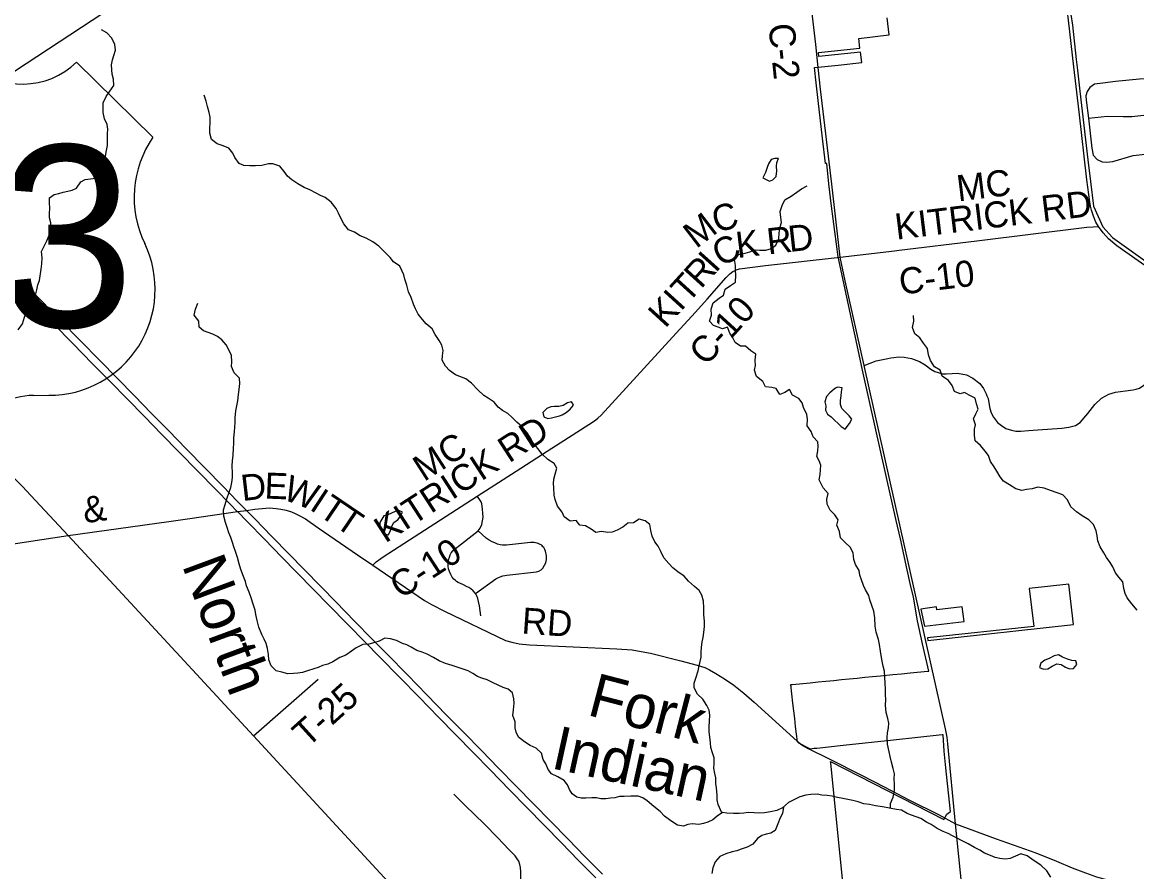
# Model space of a CAD drawing. Extents: x 114604 to 551442, y 316898 to 567001.
# Drawn here: x 145158 to 157965, y 448649 to 458413 of the extents above; entities that cross this region are included whole.
import ezdxf

# ---------------------------------------------------------------- set-up
doc = ezdxf.new("R2010")
doc.units = 0
for name, color, linetype in [('GE_P_Alignment_1000_Cardinal_Points', 7, 'Continuous'), ('GE_P_Alignment_1000_Stations', 7, 'Continuous'), ('GE_P_Alignment_100_Cardinal_Points', 7, 'Continuous'), ('GE_P_Alignment_100_Stations', 7, 'Continuous'), ('GE_P_Alignment_500_Bearings', 7, 'Continuous'), ('GE_P_Alignment_500_Cardinal_Points', 7, 'Continuous'), ('MT_X_Edge_Line', 7, 'Continuous'), ('PM_P_Cells', 7, 'Continuous'), ('PM_P_CL_Double_Solid', 7, 'Continuous'), ('PM_P_Crosswalk', 7, 'Continuous'), ('PM_P_Stop_Line', 7, 'Continuous')]:
    doc.layers.add(name, color=color, linetype=linetype)

msp = doc.modelspace()

# ---------------------------------------------------------------- linework, layer by layer
at = {"layer": 'GE_P_Alignment_1000_Cardinal_Points'}
msp.add_line((147817, 450211), (148557, 450864), dxfattribs=at)
for points in [[(158371, 457770), (157996, 457760), (157722, 457732), (157576, 457712), (157480, 457701), (157424, 457664), (157396, 457619), (157381, 457569), (157383, 457519), (157410, 457309), (157449, 456964), (157466, 456886), (157509, 456835), (157567, 456809), (157622, 456803), (157692, 456813), (157925, 456881), (158130, 456906)], [(157410, 457309), (157629, 457334), (157810, 457328), (157910, 457329), (158045, 457347)], [(150396, 452569), (150408, 452582), (150419, 452598), (150438, 452640), (150448, 452681), (150453, 452724), (150451, 452767), (150447, 452821), (150440, 452876), (150430, 452901), (150416, 452923), (150386, 452966)], [(150428, 451590), (150411, 451706), (150402, 451757), (150394, 451790), (150380, 451821), (150365, 451849), (150340, 451877), (150311, 451902), (150288, 451915), (150271, 451924), (150219, 451949), (150166, 451974), (150149, 451985), (150135, 451996), (150119, 452012), (150099, 452036), (150082, 452067), (150067, 452101), (150058, 452132), (150053, 452161), (150054, 452205), (150057, 452234), (150066, 452264), (150076, 452292), (150086, 452313), (150109, 452340), (150132, 452361), (150170, 452391), (150363, 452540), (150396, 452569)], [(150365, 451849), (150601, 452015), (150630, 452031), (150650, 452039), (150682, 452050), (150725, 452058), (151068, 452098), (151095, 452105), (151121, 452119), (151141, 452139), (151160, 452171), (151174, 452201), (151181, 452237), (151181, 452281), (151171, 452335), (151162, 452354), (151150, 452374), (151142, 452385), (151127, 452401), (151110, 452411), (151087, 452423), (151074, 452426), (151057, 452431), (151039, 452434), (151000, 452434), (150722, 452401), (150702, 452402), (150676, 452403), (150648, 452408), (150621, 452416), (150587, 452428), (150559, 452440), (150523, 452460), (150488, 452485), (150396, 452569)], [(150245, 449416), (150245, 449416), (150117, 449541)], [(150893, 448521), (150889, 448602), (150889, 448649), (150884, 448699), (150876, 448732), (150863, 448769), (150846, 448798), (150822, 448830), (150751, 448904), (150624, 449037), (150468, 449197), (150245, 449416)]]:
    msp.add_lwpolyline(points, dxfattribs=at)
at = {"layer": 'GE_P_Alignment_1000_Stations'}
for points in [[(145066, 455409), (145291, 455179), (145518, 454947), (145741, 454721), (145967, 454488), (146168, 454283), (146364, 454083), (146562, 453882), (146760, 453678), (146958, 453476), (147180, 453250), (147378, 453046), (147550, 452871), (147625, 452795)], [(145146, 455447), (145370, 455218), (145596, 454986), (145822, 454755), (146049, 454525), (146248, 454321), (146446, 454119), (146643, 453917), (146841, 453715), (147041, 453510), (147265, 453282), (147462, 453080), (147632, 452906), (147693, 452843), (147735, 452802)], [(147625, 452795), (147632, 452788), (147745, 452671), (147941, 452470), (148142, 452265), (148310, 452094), (148507, 451891), (148677, 451718), (148900, 451490), (149096, 451290), (149269, 451113), (149494, 450884), (149719, 450654), (149943, 450424), (150141, 450221), (150340, 450018), (150535, 449819), (150761, 449587), (150958, 449386), (151156, 449184), (151353, 448982), (151551, 448779), (151748, 448579)], [(147735, 452802), (147829, 452705), (148027, 452502), (148225, 452300), (148395, 452126), (148592, 451924), (148763, 451750), (148981, 451526), (149176, 451327), (149350, 451149), (149584, 450912), (149808, 450681), (150034, 450450), (150231, 450248), (150434, 450042), (150631, 449841), (150834, 449633), (151032, 449431), (151231, 449226), (151431, 449022), (151627, 448821), (151825, 448620)]]:
    msp.add_lwpolyline(points, dxfattribs=at)
at = {"layer": 'GE_P_Alignment_100_Cardinal_Points'}
for points in [[(157958, 454197), (157996, 454208), (158045, 454243), (158104, 454296), (158143, 454361), (158164, 454428), (158158, 454547), (158146, 454636), (158149, 454693), (158157, 454749), (158182, 454827), (158217, 454888), (158264, 454938), (158312, 454985), (158373, 455015)], [(154834, 454469), (154970, 454522), (155103, 454548), (155138, 454554)], [(155138, 454554), (155172, 454561), (155231, 454566), (155293, 454562), (155376, 454547), (155470, 454513), (155535, 454476), (155598, 454426), (155645, 454399), (155683, 454386), (155732, 454373), (155774, 454371), (155842, 454377), (155903, 454380), (155949, 454372), (156007, 454359), (156083, 454321), (156160, 454261), (156204, 454202), (156234, 454144), (156244, 454118)], [(156244, 454118), (156256, 454087), (156268, 454017), (156276, 453973), (156291, 453924), (156317, 453873), (156366, 453814), (156409, 453777), (156462, 453744), (156524, 453724), (156576, 453714), (156633, 453712), (156720, 453722), (156827, 453730), (157103, 453749), (157186, 453758), (157262, 453779), (157313, 453812), (157403, 453915), (157482, 454021), (157558, 454094), (157646, 454139), (157722, 454163), (157835, 454177), (157925, 454187), (157958, 454197)]]:
    msp.add_lwpolyline(points, dxfattribs=at)
at = {"layer": 'GE_P_Alignment_100_Stations'}
for points in [[(154666, 447766), (154449, 449897), (154447, 449915), (155750, 449249), (155781, 449311), (155823, 449340), (155772, 449844), (155753, 450036), (155740, 450222), (155730, 450221), (155169, 450161), (154593, 450101), (154288, 450067), (154256, 450064), (154216, 450059), (154081, 450128), (154065, 450142), (154058, 450203), (154055, 450231), (154045, 450320), (154035, 450409), (154024, 450499), (154014, 450588), (153990, 450800), (154004, 450801), (154214, 450822), (154303, 450831), (154393, 450840), (154483, 450848), (154572, 450857), (154662, 450866), (154751, 450875), (154841, 450884), (154930, 450893), (155020, 450901), (155162, 450915), (155261, 450925), (155361, 450935), (155566, 450955), (155576, 450956), (155504, 451268), (155447, 451532), (155398, 451804), (155363, 451962), (155328, 452121), (155250, 452475), (155202, 452687), (155089, 453181), (154823, 454381), (154532, 455716), (154459, 456300), (154428, 456555), (154402, 456791), (154387, 456790), (154354, 457080), (154305, 457514), (154282, 457715), (154262, 457892), (154302, 457895), (154341, 457899), (154343, 457899), (154533, 457921), (154804, 457952), (154789, 458070), (154313, 458019), (154308, 458067), (154784, 458114), (154771, 458226), (155116, 458267), (155119, 458267), (155096, 458464)], [(157209, 458502), (157225, 458381), (157225, 458379), (157268, 457986), (157283, 457863), (157312, 457620), (157403, 456830), (157432, 456584), (157467, 456298), (157575, 456062), (157686, 455940), (158367, 455454)]]:
    msp.add_lwpolyline(points, dxfattribs=at)
for points in [[(156729, 451903), (156781, 451468), (155559, 451336), (155565, 451306), (157240, 451489), (157183, 451954)], [(155980, 451524), (155957, 451694), (155668, 451661), (155663, 451692), (155484, 451668), (155527, 451472)]]:
    msp.add_lwpolyline(points, close=True, dxfattribs=at)
at = {"layer": 'GE_P_Alignment_500_Bearings'}
for p, q in [((154558, 455714), (155182, 455787)), ((145686, 452514), (146843, 452675))]:
    msp.add_line(p, q, dxfattribs=at)
for points in [[(145686, 452514), (145258, 452975), (145161, 453078), (145068, 453169), (144979, 453251), (144914, 453307), (144773, 453428), (144582, 453592), (143775, 454281), (143269, 454714), (142480, 455390), (141948, 455846), (141534, 456201), (140382, 457191), (139872, 457623), (139405, 458027), (139165, 458236), (137071, 460040), (134131, 462554), (129506, 466499), (128306, 467517), (126709, 468881)], [(158368, 455398), (157738, 455843), (157641, 455925), (157578, 455993), (157524, 456065), (157493, 456117), (157467, 456183), (157445, 456252), (157433, 456301), (157424, 456349), (157392, 456603), (157302, 457384), (157242, 457899), (157182, 458436), (157136, 458838), (156987, 460055), (156984, 460076)], [(154304, 457892), (154278, 458157), (154114, 459562)], [(144947, 457772), (146217, 458604)], [(155882, 449201), (155795, 450118), (155785, 450197), (155769, 450293), (154834, 454469), (154615, 455441), (154558, 455714), (154460, 456552), (154329, 457643), (154304, 457892)], [(155182, 455787), (155234, 455793), (156129, 455901), (157390, 456057), (157464, 456062), (157524, 456065)], [(153349, 455561), (153362, 455568), (153399, 455579), (153698, 455618), (154558, 455714)], [(152629, 454792), (152893, 455082), (153028, 455231), (153248, 455480), (153288, 455522), (153323, 455548), (153349, 455561)], [(150832, 453253), (151243, 453518), (151669, 453788), (151710, 453815), (151748, 453842), (151772, 453861), (151812, 453896), (152629, 454792)], [(149187, 452173), (149226, 452211), (149306, 452267), (149543, 452420), (150386, 452966), (150832, 453253)], [(146843, 452675), (147085, 452709), (147632, 452788), (147735, 452802), (147830, 452816), (147916, 452826), (148000, 452830), (148076, 452825), (148130, 452818), (148192, 452804), (148252, 452784), (148294, 452767), (148333, 452749), (148412, 452704), (148560, 452602), (149012, 452293)], [(141902, 449196), (141746, 449428), (141342, 450031), (141089, 450411), (140886, 450733), (140854, 450791), (140832, 450838), (140820, 450885), (140819, 450926), (140826, 450962), (140846, 450998), (140894, 451044), (141104, 451178), (141825, 451637), (141918, 451696), (142057, 451782), (142111, 451813), (142494, 451989), (142550, 452014), (142635, 452044), (142710, 452061), (142808, 452078), (145686, 452514)], [(152682, 444038), (152590, 444198), (152290, 444732), (152160, 444947), (151960, 445252), (151603, 445777), (151385, 446100), (151150, 446450), (150790, 446979), (150737, 447050), (150662, 447128), (150590, 447216), (149883, 447972), (149635, 448238), (147817, 450211), (146643, 451480), (145686, 452514)], [(149012, 452293), (149187, 452173), (149782, 451766), (149862, 451720), (150012, 451644), (150710, 451307), (150782, 451286), (150870, 451269), (150988, 451258), (151992, 451210), (152168, 451198), (152270, 451182), (152376, 451160), (152725, 451073), (152914, 451025), (153002, 450996), (153054, 450971), (153130, 450929), (153229, 450866), (153336, 450792), (153449, 450702), (153567, 450597), (154062, 450150), (154118, 450108), (154189, 450066), (154431, 449946), (154802, 449760), (155063, 449626), (155355, 449470), (155685, 449306), (155882, 449201)], [(156020, 447852), (156017, 447884), (155882, 449201)], [(155882, 449201), (156350, 449029), (156806, 448866), (157041, 448769), (157223, 448695), (157376, 448635), (157501, 448590), (157644, 448551), (157791, 448517), (157976, 448492), (158280, 448463), (158335, 448457)]]:
    msp.add_lwpolyline(points, dxfattribs=at)
at = {"layer": 'GE_P_Alignment_500_Cardinal_Points'}
for p, q in [((146659, 457092), (145782, 457956)), ((145288, 454123), (145462, 454125))]:
    msp.add_line(p, q, dxfattribs=at)
for centre, radius, start, end in [((145169, 458573), 870, 225.9847, 314.8387), ((147662, 456400), 1218, 145.4108, 205.8646), ((145467, 455343), 1218, 269.7735, 25.5798), ((145294, 453253), 870, 90.4117, 143.5418)]:
    msp.add_arc(centre, radius, start, end, dxfattribs=at)
at = {"layer": 'MT_X_Edge_Line'}
for points in [[(153828, 456847), (153806, 456848), (153764, 456834), (153732, 456786), (153719, 456742), (153697, 456687), (153670, 456624)], [(153670, 456624), (153745, 456585), (153785, 456602), (153823, 456642), (153829, 456706), (153825, 456756), (153830, 456802), (153850, 456847), (153828, 456847)], [(154503, 454206), (154486, 454197), (154440, 454155), (154400, 454113), (154380, 454051), (154394, 454003), (154389, 453954), (154413, 453908), (154453, 453876), (154491, 453839), (154532, 453803), (154570, 453765), (154614, 453737)], [(154614, 453737), (154664, 453801), (154692, 453850), (154660, 453888), (154621, 453927), (154575, 453973), (154559, 454019), (154560, 454067), (154570, 454118), (154574, 454166), (154578, 454210), (154528, 454218), (154503, 454206)], [(151476, 454038), (151469, 454052), (151423, 454038), (151373, 454008), (151325, 453997), (151273, 453995), (151231, 453991), (151185, 453973), (151141, 453926)], [(151141, 453926), (151151, 453878), (151197, 453858), (151241, 453867), (151287, 453877), (151331, 453889), (151361, 453901), (151407, 453928), (151453, 453966), (151491, 454012), (151476, 454038)], [(149314, 452738), (149266, 452664), (149268, 452622), (149289, 452578), (149317, 452532), (149365, 452520), (149389, 452570), (149403, 452612), (149428, 452663), (149445, 452674)], [(149445, 452674), (149474, 452695), (149506, 452737), (149526, 452781), (149486, 452803), (149442, 452789), (149400, 452771), (149358, 452752), (149314, 452738)], [(156863, 451048), (156847, 450996), (156893, 450978), (156943, 450982), (156993, 451010), (157047, 451039), (157095, 451031), (157148, 451001), (157194, 450983), (157238, 450986), (157256, 451007)], [(157256, 451007), (157276, 451030), (157265, 451074), (157219, 451078), (157171, 451091), (157113, 451115), (157065, 451141), (157017, 451129), (156957, 451100), (156909, 451080), (156863, 451048)]]:
    msp.add_lwpolyline(points, dxfattribs=at)
at = {"layer": 'PM_P_Cells'}
for points in [[(145110, 454877), (145162, 454948), (145182, 455022), (145203, 455080), (145245, 455133), (145281, 455195), (145309, 455277), (145326, 455338), (145338, 455394), (145356, 455444), (145375, 455576), (145383, 455637), (145386, 455707), (145380, 455777), (145412, 455847), (145441, 455901), (145471, 455974), (145491, 456032), (145486, 456108), (145470, 456166), (145470, 456220), (145476, 456273), (145471, 456343), (145471, 456395), (145523, 456435), (145577, 456445), (145629, 456460), (145681, 456472), (145733, 456482), (145783, 456505), (145831, 456577), (145881, 456605), (145941, 456612), (146005, 456620), (146059, 456650), (146090, 456701), (146102, 456751), (146104, 456807), (146116, 456873), (146125, 456938), (146137, 456996), (146139, 457070), (146138, 457132), (146142, 457186), (146132, 457238), (146103, 457302), (146089, 457374), (146089, 457430), (146088, 457485), (146124, 457559), (146158, 457609), (146209, 457686), (146207, 457758), (146191, 457818), (146186, 457868), (146184, 457924), (146194, 457980), (146212, 458030), (146229, 458093), (146221, 458157), (146188, 458229), (146130, 458293), (146068, 458326)], [(150135, 454362), (150066, 454410), (150020, 454460), (149985, 454528), (149989, 454578), (149995, 454642), (149981, 454702), (149950, 454754), (149904, 454824), (149867, 454888), (149799, 454946), (149759, 454996), (149708, 455058), (149676, 455120), (149655, 455172), (149629, 455250), (149597, 455316), (149576, 455390), (149556, 455460), (149543, 455510), (149521, 455560), (149495, 455610), (149426, 455658), (149386, 455708), (149318, 455777), (149255, 455841), (149185, 455891), (149110, 455933), (149042, 455958), (148976, 456000), (148907, 456026), (148855, 456096), (148825, 456146), (148792, 456220), (148764, 456272), (148707, 456344), (148639, 456399), (148587, 456421), (148536, 456449), (148464, 456485), (148396, 456512), (148323, 456554), (148257, 456602), (148207, 456644), (148168, 456696), (148118, 456757), (148038, 456787), (147986, 456785), (147912, 456766), (147837, 456764), (147773, 456764), (147703, 456767), (147651, 456791), (147602, 456859), (147578, 456909), (147530, 456965), (147466, 456991), (147399, 457016), (147331, 457066), (147312, 457138), (147312, 457194), (147316, 457256), (147319, 457321), (147307, 457377), (147287, 457443), (147270, 457507), (147248, 457575)], [(153074, 455115), (153098, 455187), (153168, 455241), (153217, 455278), (153235, 455346), (153295, 455388), (153355, 455427), (153357, 455505), (153354, 455565), (153354, 455619), (153344, 455687), (153391, 455742), (153467, 455760), (153519, 455776), (153579, 455797), (153635, 455795), (153704, 455795), (153768, 455812), (153818, 455852), (153853, 455924), (153857, 455993), (153866, 456061), (153882, 456113), (153874, 456169), (153868, 456237), (153889, 456307), (153921, 456372), (153993, 456416), (154057, 456459), (154111, 456497), (154177, 456531)], [(147788, 451796), (147765, 451862), (147735, 451934), (147723, 451986), (147700, 452044), (147668, 452124), (147650, 452190), (147631, 452262), (147609, 452328), (147588, 452384), (147574, 452434), (147554, 452492), (147531, 452546), (147513, 452606), (147495, 452663), (147474, 452735), (147472, 452807), (147488, 452871), (147507, 452935), (147537, 453012), (147555, 453064), (147568, 453122), (147574, 453180), (147574, 453230), (147571, 453316), (147573, 453371), (147581, 453439), (147586, 453517), (147590, 453573), (147590, 453635), (147597, 453704), (147601, 453758), (147603, 453814), (147606, 453868), (147614, 453946), (147622, 454006), (147635, 454063), (147643, 454133), (147651, 454191), (147660, 454259), (147656, 454323), (147594, 454385), (147561, 454455), (147565, 454509), (147563, 454581), (147540, 454633), (147500, 454705), (147451, 454761), (147401, 454803), (147349, 454829), (147295, 454847), (147242, 454866), (147190, 454910), (147186, 454976), (147133, 455048), (147149, 455117), (147175, 455185)], [(155137, 449377), (155136, 449435), (155164, 449505), (155183, 449582), (155183, 449652), (155179, 449722), (155180, 449776), (155166, 449834), (155146, 449908), (155131, 449974), (155121, 450028), (155102, 450116), (155098, 450191), (155100, 450247), (155111, 450305), (155115, 450355), (155103, 450411), (155084, 450479), (155078, 450563), (155080, 450630), (155077, 450684), (155077, 450752), (155075, 450812), (155072, 450886), (155068, 450956), (155050, 451012), (155039, 451069), (155027, 451135), (155021, 451185), (155008, 451261), (154996, 451317), (154971, 451401), (154959, 451471), (154956, 451567), (154944, 451645), (154920, 451709), (154899, 451774), (154885, 451824), (154847, 451888), (154826, 451938), (154802, 452006), (154784, 452056), (154775, 452112), (154733, 452182), (154712, 452238), (154706, 452316), (154672, 452380), (154619, 452430), (154561, 452488), (154548, 452560), (154518, 452632), (154534, 452692), (154495, 452750), (154441, 452804), (154406, 452874), (154404, 452930), (154420, 452998), (154363, 453062), (154317, 453154), (154328, 453216), (154332, 453268), (154334, 453323), (154314, 453373), (154289, 453423), (154301, 453487), (154303, 453541), (154300, 453591), (154248, 453649), (154224, 453711), (154177, 453775), (154183, 453851), (154173, 453905), (154134, 453985), (154120, 454037), (154081, 454089), (154011, 454127), (153973, 454191), (153921, 454157), (153863, 454136), (153822, 454204), (153772, 454216), (153700, 454222), (153670, 454284), (153595, 454341), (153573, 454415), (153584, 454466), (153580, 454528), (153588, 454598), (153529, 454636), (153469, 454690), (153411, 454691), (153349, 454731), (153324, 454787), (153288, 454841), (153262, 454907), (153206, 454891), (153155, 454909), (153101, 454928), (153057, 454978), (153080, 455046), (153074, 455115)], [(157968, 451657), (157907, 451729), (157855, 451799), (157830, 451849), (157816, 451905), (157804, 451981), (157759, 452033), (157719, 452085), (157692, 452153), (157660, 452203), (157618, 452259), (157587, 452313), (157545, 452385), (157516, 452453), (157510, 452511), (157498, 452569), (157467, 452639), (157415, 452693), (157339, 452738), (157272, 452786), (157208, 452844), (157169, 452922), (157117, 452982), (157051, 453004), (156972, 453031), (156902, 453059), (156828, 453071), (156762, 453052), (156698, 453042), (156646, 453032), (156574, 453049), (156503, 453097), (156435, 453137), (156394, 453187), (156358, 453253), (156328, 453303), (156283, 453364), (156261, 453433), (156223, 453484), (156168, 453550), (156108, 453600), (156101, 453668), (156099, 453736), (156111, 453787), (156090, 453853), (156114, 453913), (156144, 453965), (156123, 454027), (156109, 454093), (156041, 454127), (155987, 454157), (155937, 454141), (155872, 454168), (155842, 454236), (155803, 454296), (155729, 454346), (155707, 454416), (155640, 454454), (155596, 454524), (155573, 454592), (155561, 454662), (155513, 454726), (155474, 454784), (155414, 454832), (155389, 454904), (155403, 454976), (155401, 455042)], [(153198, 449326), (153155, 449421), (153142, 449477), (153144, 449529), (153134, 449612), (153129, 449662), (153127, 449728), (153115, 449778), (153104, 449840), (153108, 449892), (153108, 449960), (153089, 450014), (153071, 450076), (153065, 450129), (153060, 450199), (153050, 450257), (153052, 450313), (153055, 450379), (153059, 450449), (153051, 450505), (153026, 450561), (152980, 450631), (152917, 450691), (152881, 450763), (152881, 450817), (152900, 450874), (152924, 450958), (152936, 451014), (152949, 451064), (152961, 451116), (152961, 451175), (152963, 451225), (152970, 451291), (152982, 451343), (152990, 451397), (152997, 451467), (152999, 451524), (152991, 451604), (152990, 451684), (152986, 451760), (152969, 451828), (152935, 451882), (152883, 451926), (152814, 451988), (152764, 452048), (152691, 452095), (152633, 452141), (152587, 452191), (152530, 452257), (152496, 452329), (152465, 452391), (152429, 452441), (152397, 452507), (152380, 452571), (152370, 452639), (152316, 452683), (152249, 452701), (152182, 452658), (152115, 452654), (152058, 452608), (151994, 452575), (151938, 452551), (151888, 452549), (151815, 452560), (151749, 452548), (151697, 452586), (151629, 452624), (151567, 452633), (151522, 452685), (151454, 452677), (151386, 452727), (151361, 452783), (151309, 452851), (151280, 452927), (151272, 452979), (151268, 453061), (151263, 453111), (151267, 453161), (151281, 453217), (151301, 453288), (151270, 453341), (151198, 453387), (151133, 453447), (151081, 453515), (151026, 453581), (150994, 453639), (150960, 453693), (150903, 453763), (150841, 453816), (150788, 453870), (150738, 453916), (150678, 453950), (150626, 453988), (150579, 454046), (150513, 454091), (150463, 454123), (150394, 454189), (150322, 454265), (150255, 454315), (150185, 454340), (150135, 454362)], [(152805, 449191), (152755, 449173), (152687, 449184), (152611, 449234), (152540, 449286), (152490, 449342), (152417, 449400), (152339, 449463), (152289, 449499), (152234, 449517), (152150, 449519), (152074, 449514), (152020, 449512), (151968, 449500), (151918, 449493), (151864, 449487), (151806, 449487), (151756, 449499), (151704, 449500), (151635, 449496), (151581, 449496), (151529, 449505), (151479, 449545), (151445, 449595), (151422, 449649), (151384, 449699), (151312, 449739), (151241, 449773), (151201, 449825), (151174, 449889), (151144, 449941), (151124, 450011), (151063, 450071), (150993, 450100), (150931, 450144), (150860, 450196), (150832, 450252), (150824, 450304), (150821, 450372), (150797, 450444), (150804, 450510), (150812, 450585), (150806, 450635), (150793, 450705), (150743, 450747), (150685, 450766), (150627, 450794), (150570, 450820), (150502, 450854), (150438, 450875), (150388, 450893), (150335, 450927), (150283, 450957), (150225, 450979), (150155, 451002), (150098, 451020), (150022, 451044), (149950, 451075), (149884, 451111), (149811, 451149), (149753, 451173), (149693, 451192), (149628, 451230), (149578, 451256), (149526, 451274), (149458, 451305), (149389, 451327), (149325, 451335), (149259, 451300), (149209, 451282), (149139, 451266), (149071, 451261), (148995, 451221), (148943, 451186), (148875, 451140), (148806, 451110), (148728, 451063), (148668, 451035), (148608, 451018), (148558, 450998), (148508, 450980), (148436, 450957), (148378, 450941), (148326, 450933), (148275, 450928), (148211, 450924), (148141, 450944), (148077, 450957), (148020, 451015), (147992, 451083), (147988, 451147), (147977, 451216), (147959, 451274), (147937, 451324), (147912, 451376), (147878, 451462), (147859, 451538), (147841, 451606), (147835, 451656), (147810, 451724), (147788, 451796)], [(156978, 448588), (156930, 448658), (156861, 448724), (156809, 448758), (156759, 448794), (156704, 448831), (156634, 448855), (156510, 448802), (156454, 448794), (156392, 448802), (156338, 448813), (156283, 448837), (156217, 448861), (156163, 448897), (156101, 448926), (156028, 448968), (155952, 449008), (155902, 449034), (155847, 449062), (155797, 449087), (155741, 449111), (155673, 449145), (155602, 449191), (155550, 449220), (155482, 449262), (155431, 449280), (155377, 449298), (155327, 449318), (155261, 449355), (155205, 449365), (155124, 449379), (155042, 449396), (154964, 449408), (154894, 449422), (154830, 449431), (154763, 449453), (154703, 449469), (154645, 449479), (154587, 449490), (154525, 449504), (154464, 449516), (154408, 449524), (154346, 449531), (154294, 449541), (154218, 449535), (154162, 449528), (154094, 449510), (154032, 449480), (153962, 449443), (153894, 449383), (153828, 449354), (153758, 449338), (153688, 449326), (153624, 449321), (153570, 449327), (153500, 449329), (153450, 449324), (153398, 449320), (153331, 449318), (153255, 449321), (153203, 449329), (153145, 449289), (153095, 449244), (153037, 449220), (152985, 449204), (152931, 449192), (152855, 449199), (152805, 449191)], [(153906, 449393), (153894, 449319), (153869, 449268), (153841, 449198), (153809, 449124), (153759, 449093), (153707, 449079), (153657, 449067), (153607, 449030), (153552, 448966), (153490, 448932), (153418, 448907), (153368, 448891), (153316, 448877), (153242, 448854), (153174, 448826), (153120, 448761), (153092, 448695), (153083, 448629)]]:
    msp.add_lwpolyline(points, dxfattribs=at)

# ---------------------------------------------------------------- texts
at = {"layer": 'GE_P_Alignment_500_Cardinal_Points'}
msp.add_text('33', height=2088.3, rotation=0.4117, dxfattribs=at).set_placement((143346, 454893))
at = {"layer": 'PM_P_CL_Double_Solid'}
for s, rotation, p in [('C-2', 275.9401, (153731, 458386)), ('MC', 7.0445, (155914, 456353)), ('KITRICK RD', 6.9389, (155204, 455913)), ('C', 16.5038, (153135, 455989)), ('M', 37.5176, (152903, 455804)), ('K', 6.8954, (153376, 455702)), ('R', 6.3553, (153730, 455744)), ('D', 6.3459, (153975, 455772)), ('C', 27.396, (153185, 455597)), ('I', 48.0402, (153125, 455523)), ('R', 47.8125, (152958, 455340)), ('C-10', 6.942, (155252, 455281)), ('T', 47.697, (152807, 455173)), ('K', 47.6897, (152546, 454887)), ('I', 47.6867, (152724, 455082)), ('C-10', 47.5877, (153015, 454451)), ('KITRICK RD', 32.9297, (149330, 452420)), ('MC', 32.7461, (149775, 453127)), ('D', 6.635, (147688, 452909)), ('E', 357.7581, (147938, 452939)), ('W', 339.1201, (148137, 452935)), ('&', 8.2974, (145875, 452653)), ('I', 326.7803, (148447, 452819)), ('T', 325.9075, (148549, 452752)), ('T', 325.8303, (148735, 452626)), ('C-10', 33.1633, (149508, 451776)), ('RD', 355.9742, (150891, 451388))]:
    msp.add_text(s, height=300, rotation=rotation, dxfattribs=at).set_placement(p)
at = {"layer": 'PM_P_Crosswalk'}
msp.add_text('T-25', height=300, rotation=42.1617, dxfattribs=at).set_placement((148435, 450068))
at = {"layer": 'PM_P_Stop_Line'}
for s, rotation, p in [('North', 290.2808, (146990, 452175)), ('Fork', 345.4158, (151636, 450454)), ('Indian', 347.6432, (151219, 449842))]:
    msp.add_text(s, height=500, rotation=rotation, dxfattribs=at).set_placement(p)

doc.saveas('drawing.dxf')
